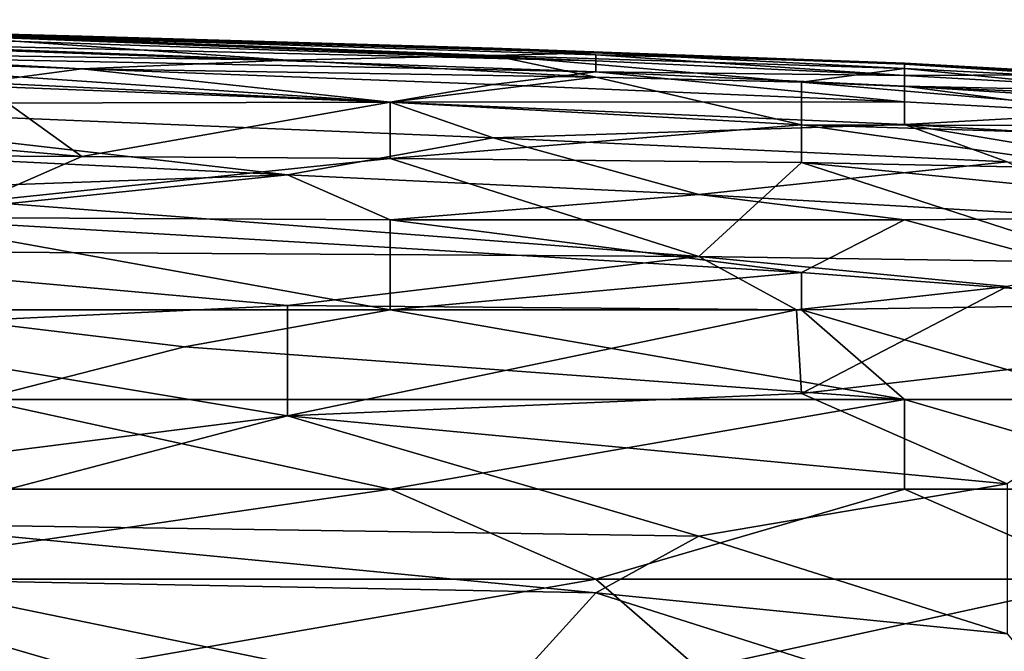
# Model space of a CAD drawing. Extents: x -161 to 11, y -10 to 160.
# Tile 347 of 499: x 0.6954 to 0.7382, y 0.3256 to 0.3531. Entities that reach past the tile are written whole.
import ezdxf

# ---------------------------------------------------------------- set-up
doc = ezdxf.new("R2010")
doc.units = 0
doc.header["$MEASUREMENT"] = 0
doc.layers.get('0').update_dxf_attribs({"linetype": 'CONTINUOUS'})

msp = doc.modelspace()

# ---------------------------------------------------------------- linework, layer by layer
for points in [[(0.684635, 0.352662, 0.709769), (0.698048, 0.352347, 0.705862), (0.671221, 0.353058, 0.705862)], [(0.698048, 0.352347, 0.705862), (0.689106, 0.352549, 0.701956), (0.671221, 0.353058, 0.705862)], [(0.671221, 0.352651, 0.69805), (0.689106, 0.352549, 0.701956), (0.70699, 0.351293, 0.690237)], [(0.684635, 0.351628, 0.690237), (0.671221, 0.352651, 0.69805), (0.70699, 0.351293, 0.690237)], [(0.720403, 0.351265, 0.713675), (0.684635, 0.352471, 0.713675), (0.680164, 0.35222, 0.717581)], [(0.684635, 0.352662, 0.709769), (0.684635, 0.352471, 0.713675), (0.720403, 0.351265, 0.713675)], [(0.720403, 0.351265, 0.713675), (0.720403, 0.351526, 0.709769), (0.684635, 0.352662, 0.709769)], [(0.715932, 0.351823, 0.705862), (0.684635, 0.352662, 0.709769), (0.720403, 0.351526, 0.709769)], [(0.715932, 0.351823, 0.705862), (0.698048, 0.352347, 0.705862), (0.684635, 0.352662, 0.709769)], [(0.720403, 0.35162, 0.69805), (0.689106, 0.352549, 0.701956), (0.698048, 0.352347, 0.705862)], [(0.720403, 0.35162, 0.69805), (0.715932, 0.3515, 0.694144), (0.689106, 0.352549, 0.701956)], [(0.70699, 0.351293, 0.690237), (0.689106, 0.352549, 0.701956), (0.715932, 0.3515, 0.694144)], [(0.715932, 0.351823, 0.705862), (0.720403, 0.35162, 0.69805), (0.698048, 0.352347, 0.705862)], [(0.680164, 0.35222, 0.717581), (0.680164, 0.351601, 0.721487), (0.720403, 0.350792, 0.717581)], [(0.680164, 0.35222, 0.717581), (0.720403, 0.350792, 0.717581), (0.720403, 0.351265, 0.713675)], [(0.680164, 0.351601, 0.721487), (0.671221, 0.351055, 0.725394), (0.711461, 0.349468, 0.725394)], [(0.715932, 0.350244, 0.721487), (0.680164, 0.351601, 0.721487), (0.711461, 0.349468, 0.725394)], [(0.720403, 0.350792, 0.717581), (0.680164, 0.351601, 0.721487), (0.715932, 0.350244, 0.721487)], [(0.693577, 0.350328, 0.682425), (0.684635, 0.351628, 0.690237), (0.698048, 0.350916, 0.686331)], [(0.698048, 0.350916, 0.686331), (0.684635, 0.351628, 0.690237), (0.70699, 0.351293, 0.690237)], [(0.715932, 0.3515, 0.694144), (0.720403, 0.350565, 0.686331), (0.70699, 0.351293, 0.690237)], [(0.733816, 0.351174, 0.705862), (0.715932, 0.351823, 0.705862), (0.720403, 0.351526, 0.709769)], [(0.733816, 0.35113, 0.69805), (0.715932, 0.351823, 0.705862), (0.733816, 0.351174, 0.705862)], [(0.733816, 0.35113, 0.69805), (0.720403, 0.35162, 0.69805), (0.715932, 0.351823, 0.705862)], [(0.715932, 0.3515, 0.694144), (0.720403, 0.35162, 0.69805), (0.733816, 0.35094, 0.694144)], [(0.733816, 0.35094, 0.694144), (0.729345, 0.350345, 0.686331), (0.715932, 0.3515, 0.694144)], [(0.720403, 0.350565, 0.686331), (0.715932, 0.3515, 0.694144), (0.729345, 0.350345, 0.686331)], [(0.733816, 0.35113, 0.69805), (0.733816, 0.35094, 0.694144), (0.720403, 0.35162, 0.69805)], [(0.720403, 0.351526, 0.709769), (0.733816, 0.350636, 0.713675), (0.733816, 0.351174, 0.705862)], [(0.720403, 0.351526, 0.709769), (0.720403, 0.351265, 0.713675), (0.733816, 0.350636, 0.713675)], [(0.711461, 0.349468, 0.725394), (0.671221, 0.351055, 0.725394), (0.680164, 0.349405, 0.7293)], [(0.698048, 0.350916, 0.686331), (0.70699, 0.351293, 0.690237), (0.720403, 0.350565, 0.686331)], [(0.733816, 0.350636, 0.713675), (0.720403, 0.351265, 0.713675), (0.720403, 0.350792, 0.717581)], [(0.742758, 0.350668, 0.705862), (0.733816, 0.351174, 0.705862), (0.733816, 0.350636, 0.713675)], [(0.747229, 0.350254, 0.694144), (0.733816, 0.351174, 0.705862), (0.742758, 0.350668, 0.705862)], [(0.733816, 0.351174, 0.705862), (0.747229, 0.350254, 0.694144), (0.733816, 0.35113, 0.69805)], [(0.733816, 0.35113, 0.69805), (0.747229, 0.350254, 0.694144), (0.733816, 0.35094, 0.694144)], [(0.693577, 0.350328, 0.682425), (0.698048, 0.350916, 0.686331), (0.711461, 0.349468, 0.678519)], [(0.711461, 0.349468, 0.678519), (0.698048, 0.350916, 0.686331), (0.720403, 0.350565, 0.686331)], [(0.720403, 0.350792, 0.717581), (0.715932, 0.350244, 0.721487), (0.733816, 0.349482, 0.721487)], [(0.733816, 0.349482, 0.721487), (0.733816, 0.350168, 0.717581), (0.720403, 0.350792, 0.717581)], [(0.720403, 0.350792, 0.717581), (0.733816, 0.350168, 0.717581), (0.733816, 0.350636, 0.713675)], [(0.729345, 0.350345, 0.686331), (0.733816, 0.35094, 0.694144), (0.747229, 0.349601, 0.686331)], [(0.733816, 0.35094, 0.694144), (0.747229, 0.350254, 0.694144), (0.747229, 0.349601, 0.686331)], [(0.733816, 0.350636, 0.713675), (0.747229, 0.349876, 0.713675), (0.742758, 0.350668, 0.705862)], [(0.747229, 0.349876, 0.713675), (0.733816, 0.350636, 0.713675), (0.733816, 0.350168, 0.717581)], [(0.693577, 0.350328, 0.682425), (0.698048, 0.347109, 0.6668), (0.66675, 0.349822, 0.678519)], [(0.698048, 0.347109, 0.6668), (0.693577, 0.350328, 0.682425), (0.711461, 0.349468, 0.678519)], [(0.720403, 0.350565, 0.686331), (0.729345, 0.348478, 0.674612), (0.711461, 0.349468, 0.678519)], [(0.715932, 0.350244, 0.721487), (0.711461, 0.349468, 0.725394), (0.733816, 0.349482, 0.721487)], [(0.720403, 0.350565, 0.686331), (0.729345, 0.350345, 0.686331), (0.729345, 0.348478, 0.674612)], [(0.7517, 0.348426, 0.678519), (0.729345, 0.348478, 0.674612), (0.729345, 0.350345, 0.686331)], [(0.747229, 0.349601, 0.686331), (0.7517, 0.348426, 0.678519), (0.729345, 0.350345, 0.686331)], [(0.756171, 0.348761, 0.717581), (0.733816, 0.350168, 0.717581), (0.742758, 0.348988, 0.721487)], [(0.756171, 0.348761, 0.717581), (0.747229, 0.349876, 0.713675), (0.733816, 0.350168, 0.717581)], [(0.733816, 0.350168, 0.717581), (0.733816, 0.349482, 0.721487), (0.742758, 0.348988, 0.721487)], [(0.684635, 0.347173, 0.6668), (0.66675, 0.349822, 0.678519), (0.698048, 0.347109, 0.6668)], [(0.70699, 0.346308, 0.733206), (0.680164, 0.349405, 0.7293), (0.675692, 0.347826, 0.733206)], [(0.715932, 0.347915, 0.7293), (0.711461, 0.349468, 0.725394), (0.680164, 0.349405, 0.7293)], [(0.70699, 0.346308, 0.733206), (0.715932, 0.347915, 0.7293), (0.680164, 0.349405, 0.7293)], [(0.711461, 0.349468, 0.678519), (0.711461, 0.347014, 0.6668), (0.698048, 0.347109, 0.6668)], [(0.711461, 0.349468, 0.725394), (0.733816, 0.348493, 0.725394), (0.733816, 0.349482, 0.721487)], [(0.711461, 0.349468, 0.725394), (0.715932, 0.347915, 0.7293), (0.733816, 0.348493, 0.725394)], [(0.711461, 0.347014, 0.6668), (0.711461, 0.349468, 0.678519), (0.729345, 0.348478, 0.674612)], [(0.742758, 0.348988, 0.721487), (0.733816, 0.349482, 0.721487), (0.733816, 0.348493, 0.725394)], [(0.7517, 0.347453, 0.725394), (0.742758, 0.348988, 0.721487), (0.733816, 0.348493, 0.725394)], [(0.729345, 0.348478, 0.674612), (0.729345, 0.346841, 0.6668), (0.711461, 0.347014, 0.6668)], [(0.733816, 0.348493, 0.725394), (0.715932, 0.347915, 0.7293), (0.738287, 0.346874, 0.7293)], [(0.729345, 0.348478, 0.674612), (0.7517, 0.348426, 0.678519), (0.7517, 0.347794, 0.674612)], [(0.7517, 0.347794, 0.674612), (0.742758, 0.346571, 0.6668), (0.729345, 0.348478, 0.674612)], [(0.742758, 0.346571, 0.6668), (0.729345, 0.346841, 0.6668), (0.729345, 0.348478, 0.674612)], [(0.733816, 0.348493, 0.725394), (0.747229, 0.34628, 0.7293), (0.7517, 0.347453, 0.725394)], [(0.733816, 0.348493, 0.725394), (0.738287, 0.346874, 0.7293), (0.747229, 0.34628, 0.7293)], [(0.675692, 0.347826, 0.733206), (0.675692, 0.345194, 0.737112), (0.70699, 0.346308, 0.733206)], [(0.715932, 0.347915, 0.7293), (0.70699, 0.346308, 0.733206), (0.724874, 0.345457, 0.733206)], [(0.738287, 0.346874, 0.7293), (0.715932, 0.347915, 0.7293), (0.724874, 0.345457, 0.733206)], [(0.698048, 0.347109, 0.6668), (0.693577, 0.345155, 0.658987), (0.684635, 0.347173, 0.6668)], [(0.711461, 0.347014, 0.6668), (0.693577, 0.345155, 0.658987), (0.698048, 0.347109, 0.6668)], [(0.711461, 0.347014, 0.6668), (0.724874, 0.342762, 0.651175), (0.693577, 0.345155, 0.658987)], [(0.729345, 0.346841, 0.6668), (0.724874, 0.342762, 0.651175), (0.711461, 0.347014, 0.6668)], [(0.742758, 0.344418, 0.733206), (0.738287, 0.346874, 0.7293), (0.724874, 0.345457, 0.733206)], [(0.724874, 0.342762, 0.651175), (0.729345, 0.346841, 0.6668), (0.742758, 0.342494, 0.651175)], [(0.742758, 0.346571, 0.6668), (0.756171, 0.344182, 0.658987), (0.729345, 0.346841, 0.6668)], [(0.756171, 0.344182, 0.658987), (0.742758, 0.342494, 0.651175), (0.729345, 0.346841, 0.6668)], [(0.689106, 0.344464, 0.737112), (0.70699, 0.346308, 0.733206), (0.675692, 0.345194, 0.737112)], [(0.70699, 0.346308, 0.733206), (0.689106, 0.344464, 0.737112), (0.711461, 0.344349, 0.735709)], [(0.70699, 0.346308, 0.733206), (0.711461, 0.344349, 0.735709), (0.724874, 0.345457, 0.733206)], [(0.680164, 0.343037, 0.651175), (0.693577, 0.345155, 0.658987), (0.724874, 0.342762, 0.651175)], [(0.711461, 0.344349, 0.735709), (0.733816, 0.344349, 0.734098), (0.724874, 0.345457, 0.733206)], [(0.742758, 0.344418, 0.733206), (0.724874, 0.345457, 0.733206), (0.733816, 0.344349, 0.734098)], [(0.711461, 0.340443, 0.739528), (0.711461, 0.343148, 0.737112), (0.689106, 0.344464, 0.737112)], [(0.689106, 0.344464, 0.737112), (0.711461, 0.343148, 0.737112), (0.711461, 0.344349, 0.735709)], [(0.711461, 0.340443, 0.739528), (0.689106, 0.344464, 0.737112), (0.689106, 0.340443, 0.740698)], [(0.733816, 0.344349, 0.734098), (0.711461, 0.344349, 0.735709), (0.729345, 0.342061, 0.737112)], [(0.711461, 0.344349, 0.735709), (0.711461, 0.343148, 0.737112), (0.729345, 0.342061, 0.737112)], [(0.733816, 0.344349, 0.734098), (0.729345, 0.342061, 0.737112), (0.747229, 0.340718, 0.737112)], [(0.733816, 0.344349, 0.734098), (0.747229, 0.340718, 0.737112), (0.742758, 0.344418, 0.733206)], [(0.70699, 0.340632, 0.643362), (0.680164, 0.343037, 0.651175), (0.724874, 0.342762, 0.651175)], [(0.684635, 0.339547, 0.639456), (0.680164, 0.343037, 0.651175), (0.70699, 0.340632, 0.643362)], [(0.711461, 0.343148, 0.737112), (0.711461, 0.340443, 0.739528), (0.729345, 0.342061, 0.737112)], [(0.70699, 0.340632, 0.643362), (0.724874, 0.342762, 0.651175), (0.729119, 0.340443, 0.643362)], [(0.742758, 0.342494, 0.651175), (0.738287, 0.341458, 0.647269), (0.724874, 0.342762, 0.651175)], [(0.729119, 0.340443, 0.643362), (0.724874, 0.342762, 0.651175), (0.738287, 0.341458, 0.647269)], [(0.729345, 0.340443, 0.738553), (0.729345, 0.342061, 0.737112), (0.711461, 0.340443, 0.739528)], [(0.729345, 0.342061, 0.737112), (0.729345, 0.340443, 0.738553), (0.747229, 0.340718, 0.737112)], [(0.729119, 0.340443, 0.643362), (0.738287, 0.341458, 0.647269), (0.729345, 0.336795, 0.631644)], [(0.729345, 0.336795, 0.631644), (0.738287, 0.341458, 0.647269), (0.747229, 0.33887, 0.639456)], [(0.70699, 0.340632, 0.643362), (0.70699, 0.335824, 0.627737), (0.684635, 0.339547, 0.639456)], [(0.702519, 0.338835, 0.741019), (0.711461, 0.340443, 0.739528), (0.689106, 0.340443, 0.740698)], [(0.693577, 0.336537, 0.742623), (0.702519, 0.338835, 0.741019), (0.689106, 0.340443, 0.740698)], [(0.711461, 0.340443, 0.739528), (0.702519, 0.338835, 0.741019), (0.733816, 0.336537, 0.740882)], [(0.70699, 0.335824, 0.627737), (0.70699, 0.340632, 0.643362), (0.729119, 0.340443, 0.643362)], [(0.70699, 0.335824, 0.627737), (0.729119, 0.340443, 0.643362), (0.729345, 0.336795, 0.631644)], [(0.733816, 0.336537, 0.740882), (0.729345, 0.340443, 0.738553), (0.711461, 0.340443, 0.739528)], [(0.729345, 0.340443, 0.738553), (0.742758, 0.336537, 0.740353), (0.747229, 0.340718, 0.737112)], [(0.729345, 0.340443, 0.738553), (0.733816, 0.336537, 0.740882), (0.742758, 0.336537, 0.740353)], [(0.70699, 0.335824, 0.627737), (0.689106, 0.333565, 0.619925), (0.684635, 0.339547, 0.639456)], [(0.693577, 0.336537, 0.742623), (0.733816, 0.336537, 0.740882), (0.702519, 0.338835, 0.741019)], [(0.747229, 0.33887, 0.639456), (0.738287, 0.332868, 0.619925), (0.729345, 0.336795, 0.631644)], [(0.733816, 0.336537, 0.740882), (0.693577, 0.336537, 0.742623), (0.711461, 0.33263, 0.743274)], [(0.693577, 0.336537, 0.742623), (0.693577, 0.33263, 0.743969), (0.711461, 0.33263, 0.743274)], [(0.70699, 0.335824, 0.627737), (0.729345, 0.336795, 0.631644), (0.738287, 0.332868, 0.619925)], [(0.711461, 0.33263, 0.743274), (0.733816, 0.33263, 0.742321), (0.733816, 0.336537, 0.740882)], [(0.747229, 0.33263, 0.741585), (0.733816, 0.336537, 0.740882), (0.733816, 0.33263, 0.742321)], [(0.747229, 0.33263, 0.741585), (0.742758, 0.336537, 0.740353), (0.733816, 0.336537, 0.740882)], [(0.689106, 0.331127, 0.612112), (0.689106, 0.333565, 0.619925), (0.70699, 0.335824, 0.627737)], [(0.724874, 0.330594, 0.612112), (0.689106, 0.331127, 0.612112), (0.70699, 0.335824, 0.627737)], [(0.724874, 0.330594, 0.612112), (0.70699, 0.335824, 0.627737), (0.738287, 0.332868, 0.619925)], [(0.711461, 0.33263, 0.743274), (0.684635, 0.328724, 0.744848), (0.720403, 0.328724, 0.743653)], [(0.693577, 0.33263, 0.743969), (0.684635, 0.328724, 0.744848), (0.711461, 0.33263, 0.743274)], [(0.720403, 0.328724, 0.743653), (0.733816, 0.33263, 0.742321), (0.711461, 0.33263, 0.743274)], [(0.720403, 0.328724, 0.743653), (0.742758, 0.328724, 0.742664), (0.733816, 0.33263, 0.742321)], [(0.724874, 0.330594, 0.612112), (0.738287, 0.332868, 0.619925), (0.738287, 0.326349, 0.600394)], [(0.733816, 0.33263, 0.742321), (0.742758, 0.328724, 0.742664), (0.747229, 0.33263, 0.741585)], [(0.689106, 0.331127, 0.612112), (0.724874, 0.330594, 0.612112), (0.720403, 0.328122, 0.6043)], [(0.689106, 0.328724, 0.604495), (0.689106, 0.331127, 0.612112), (0.720403, 0.328122, 0.6043)], [(0.720403, 0.328122, 0.6043), (0.724874, 0.330594, 0.612112), (0.738287, 0.326349, 0.600394)], [(0.689106, 0.328724, 0.604495), (0.698048, 0.322492, 0.584769), (0.675692, 0.328783, 0.6043)], [(0.698048, 0.322492, 0.584769), (0.684635, 0.322783, 0.584769), (0.675692, 0.328783, 0.6043)], [(0.698048, 0.324818, 0.74457), (0.684635, 0.328724, 0.744848), (0.684373, 0.324818, 0.744925)], [(0.720403, 0.328724, 0.743653), (0.684635, 0.328724, 0.744848), (0.698048, 0.324818, 0.74457)], [(0.689106, 0.328724, 0.604495), (0.720403, 0.328122, 0.6043), (0.715932, 0.323212, 0.588675)], [(0.698048, 0.322492, 0.584769), (0.689106, 0.328724, 0.604495), (0.715932, 0.323212, 0.588675)], [(0.724874, 0.324818, 0.743623), (0.720403, 0.328724, 0.743653), (0.698048, 0.324818, 0.74457)], [(0.724874, 0.324818, 0.743623), (0.742758, 0.328724, 0.742664), (0.720403, 0.328724, 0.743653)], [(0.7517, 0.324818, 0.742341), (0.742758, 0.328724, 0.742664), (0.724874, 0.324818, 0.743623)], [(0.742758, 0.321029, 0.584769), (0.715932, 0.323212, 0.588675), (0.720403, 0.328122, 0.6043)], [(0.738287, 0.326349, 0.600394), (0.742758, 0.321029, 0.584769), (0.720403, 0.328122, 0.6043)]]:
    msp.add_3dface(points)

doc.saveas('drawing.dxf')
